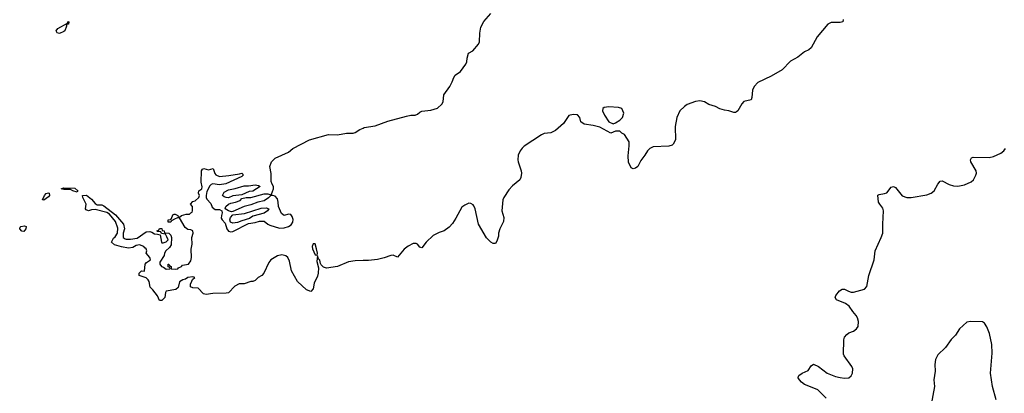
# Model space of a CAD drawing. Header units: inches. Extents: x 1449094 to 1618372, y 389908 to 534307.
# Tile 344 of 494: x 1526912 to 1535767, y 494650 to 498010. Entities that reach past the tile are written whole.
import ezdxf

# ---------------------------------------------------------------- set-up
doc = ezdxf.new("R2010")
doc.units = ezdxf.units.IN
doc.header["$MEASUREMENT"] = 0
doc.layers.add('B5429', color=7, linetype='Continuous')
doc.layers.add('B5439', color=7, linetype='Continuous')

msp = doc.modelspace()

# ---------------------------------------------------------------- linework, layer by layer
at = {"layer": 'B5429', "color": 5, "elevation": 580}
for points in [[(1527270, 497886), (1527248.7, 497890), (1527239, 497910), (1527254, 497930), (1527342, 497978), (1527350, 497994), (1527354, 497990), (1527352, 497970), (1527332.7, 497967.3), (1527332.7, 497952.7), (1527318, 497910), (1527310, 497902)], [(1528790, 496409), (1528770, 496409.3), (1528750, 496416), (1528736, 496430), (1528750, 496458.8), (1528790, 496478.8), (1528851.3, 496491.3), (1528930, 496516), (1528970, 496516), (1529030, 496524.7), (1529059.6, 496519.6), (1529074, 496510), (1529010, 496468.7), (1528976, 496464), (1528910, 496435.3), (1528830, 496425.2)], [(1527130, 496386.6), (1527118, 496390), (1527135.1, 496430), (1527150, 496447.3), (1527170, 496454), (1527178, 496450), (1527180.5, 496430), (1527170, 496416)], [(1527430, 496458), (1527388.7, 496470), (1527370, 496484), (1527310, 496482), (1527286, 496490), (1527310, 496498), (1527406.6, 496493.4), (1527434, 496470)], [(1528830, 496179.3), (1528808.7, 496190), (1528802.7, 496210), (1528809.3, 496230), (1528830, 496254), (1528933.6, 496266.4), (1529084.7, 496315.3), (1529130, 496318), (1529152, 496310), (1529142, 496290), (1529110, 496269), (1529010, 496244), (1528978, 496222), (1528910, 496202), (1528870, 496185.2)], [(1526950, 496105.4), (1526930, 496108.2), (1526912, 496130), (1526915.5, 496144.5), (1526922, 496150), (1526955.3, 496155.3), (1526970, 496151), (1526968.4, 496130)], [(1529570, 495994), (1529550, 495994), (1529543.1, 495970), (1529544.2, 495950), (1529570, 495894.8), (1529587.3, 495892.7), (1529589.1, 495910.9), (1529581.3, 495950)]]:
    msp.add_lwpolyline(points, close=True, dxfattribs=at)
msp.add_lwpolyline([(1530000, 495843.1), (1529930, 495840.9), (1529869.2, 495830.8), (1529770, 495790.9), (1529670, 495776), (1529645, 495785), (1529623.8, 495803.8), (1529616.3, 495816.3), (1529610, 495848), (1529599, 495859), (1529590, 495886), (1529584.7, 495835.3), (1529599, 495779), (1529596.9, 495730), (1529590, 495704), (1529560.9, 495639.1), (1529550, 495588), (1529530, 495564), (1529490, 495579), (1529410, 495655.1), (1529355.6, 495750), (1529337.8, 495837.8), (1529324, 495870), (1529305.9, 495885.9), (1529270, 495894.8), (1529230, 495885.7), (1529171.2, 495848.8), (1529152.8, 495827.2), (1529107.3, 495730), (1529090, 495709.3), (1529058, 495690), (1529030, 495664), (1529010, 495654), (1528990, 495654), (1528930, 495635.3), (1528885.8, 495634.2), (1528846.4, 495613.6), (1528790, 495553.2), (1528769, 495549), (1528648, 495548), (1528590, 495537.2), (1528565.6, 495545.6), (1528516.4, 495596.4), (1528470, 495598), (1528448, 495608), (1528448, 495630), (1528460.4, 495659.6), (1528467.3, 495672.7), (1528486, 495690), (1528470, 495698), (1528424.7, 495690), (1528403, 495677), (1528378, 495670), (1528350, 495652.3), (1528338, 495602), (1528316.8, 495583.2), (1528230.7, 495569.3), (1528223.8, 495556.2), (1528218.7, 495510), (1528190, 495483.7), (1528170, 495484), (1528150, 495526.6), (1528110, 495579.3), (1528084.1, 495604.1), (1528075.5, 495655.5), (1528068.7, 495670), (1528049.1, 495689.1), (1527986, 495710), (1527988, 495730), (1528008, 495750), (1528033.2, 495746.8), (1528041.2, 495810), (1528053.8, 495826.2), (1528088.7, 495850), (1528082, 495870), (1528049, 495910), (1528054, 495930), (1528048.7, 495950), (1528037, 495957), (1528029.3, 495970), (1527990, 495986), (1527960.9, 495979.1), (1527930, 495960.5), (1527890, 495956.4), (1527826.2, 495966.2), (1527764, 495984), (1527738, 496010), (1527754.6, 496045.4), (1527770, 496058), (1527792.7, 496090), (1527793.4, 496133.4), (1527773.6, 496193.6), (1527721.2, 496261.2), (1527695.5, 496275.5), (1527590, 496302.4), (1527559.1, 496300.9), (1527530, 496289.5), (1527510, 496299), (1527502.7, 496310), (1527509.3, 496350), (1527480.9, 496410), (1527478, 496430), (1527511.6, 496431.6), (1527557.1, 496397.1), (1527590, 496357.1), (1527610, 496344.9), (1527650, 496344.9), (1527670, 496336.3), (1527773.8, 496253.8), (1527845.5, 496170), (1527854, 496130), (1527844, 496090), (1527842.5, 496062.5), (1527844, 496050), (1527860.3, 496040.3), (1527870, 496036.4), (1527910, 496036.3), (1527970, 496046), (1528050, 496102), (1528083.6, 496103.6), (1528099.6, 496099.6), (1528123.6, 496083.6), (1528150, 496082), (1528174, 496074), (1528186, 496010), (1528190, 496002), (1528203.6, 496003.6), (1528230, 496012), (1528248, 496030), (1528236.4, 496056.4), (1528222, 496082), (1528186, 496086), (1528182, 496102), (1528150, 496106), (1528146, 496110), (1528162, 496118), (1528170, 496132), (1528190, 496132), (1528194, 496114), (1528212, 496110), (1528214, 496094), (1528252, 496090), (1528270, 496072), (1528278, 496050), (1528273.7, 495986.3), (1528259.9, 495960.1), (1528227.5, 495932.5), (1528214.8, 495910), (1528210.6, 495889.4), (1528171, 495830), (1528171, 495810), (1528186.8, 495790), (1528204.5, 495784.5), (1528230, 495767.3), (1528266, 495770), (1528262, 495782), (1528248, 495788), (1528248.7, 495811.3), (1528254, 495810), (1528258, 495798), (1528274, 495790), (1528274, 495770), (1528310, 495764.9), (1528334, 495770), (1528341.5, 495778.5), (1528368, 495790), (1528376.4, 495803.6), (1528430, 495811.3), (1528450, 495842), (1528457, 495870), (1528455.1, 495944.9), (1528462.7, 495990), (1528461.2, 496050), (1528472.3, 496090), (1528468.7, 496110), (1528450, 496119.3), (1528423.7, 496123.7), (1528400.7, 496140.7), (1528350, 496228), (1528330, 496228), (1528303.6, 496216.4), (1528278, 496202), (1528270, 496189), (1528248, 496190), (1528248, 496210), (1528270, 496214), (1528278, 496222), (1528290, 496254), (1528300.4, 496259.6), (1528310, 496262), (1528334, 496250), (1528338, 496238), (1528350, 496234), (1528366, 496250), (1528410, 496261), (1528438, 496262), (1528450, 496274), (1528462, 496278), (1528466, 496290), (1528466, 496330), (1528448, 496352), (1528470, 496374), (1528490, 496382), (1528522, 496410), (1528528.7, 496430), (1528519, 496450), (1528522, 496470), (1528548.7, 496490), (1528552.5, 496507.5), (1528543.7, 496550), (1528547.6, 496650), (1528555.5, 496664.5), (1528569.4, 496670.6), (1528610, 496658), (1528652, 496670), (1528667.1, 496627.1), (1528675.9, 496615.9), (1528710, 496600.5), (1528792.9, 496607.1), (1528890, 496622), (1528910, 496630.8), (1528919.6, 496619.6), (1528922, 496610), (1528910, 496598), (1528767.1, 496532.9), (1528710, 496524.5), (1528650, 496533.2), (1528633, 496527), (1528623.1, 496516.9), (1528594.7, 496465.3), (1528588.2, 496430), (1528590.3, 496410), (1528595.9, 496395.9), (1528630, 496356.3), (1528642.4, 496322.4), (1528670, 496303.1), (1528710, 496303), (1528730.9, 496290.9), (1528733.7, 496273.7), (1528726.4, 496250), (1528725.5, 496225.5), (1528733.4, 496210), (1528760.5, 496180.5), (1528775.5, 496130), (1528790, 496107.7), (1528810, 496100.5), (1528830, 496106), (1528970, 496178), (1529030, 496186), (1529070, 496199.1), (1529110, 496198.8), (1529144.7, 496170), (1529162, 496162), (1529250, 496135.3), (1529290, 496136.5), (1529330, 496149.1), (1529354.6, 496165.4), (1529369.8, 496190), (1529371.8, 496211.8), (1529361.1, 496241.1), (1529350, 496257.2), (1529330, 496259.3), (1529290, 496249.5), (1529267, 496267), (1529239, 496330), (1529237.2, 496370), (1529230, 496398), (1529210, 496422), (1529190, 496428.7), (1529170, 496428), (1529150, 496408), (1529110, 496382), (1529054, 496370), (1528990, 496344), (1528930, 496329), (1528830, 496286), (1528816.9, 496283.1), (1528790, 496289.3), (1528759, 496310), (1528765.2, 496330), (1528790, 496351), (1528810, 496360.7), (1528852.1, 496367.9), (1528895.1, 496384.9), (1528910, 496402), (1528950, 496412), (1528990, 496411.3), (1529110, 496444.7), (1529143.6, 496443.6), (1529170, 496434), (1529178, 496442), (1529194, 496490), (1529194, 496510), (1529182, 496530), (1529174.6, 496554.6), (1529173.6, 496626.4), (1529162, 496690), (1529175.3, 496730), (1529210, 496764.7), (1529330, 496818), (1529370, 496851), (1529518, 496930), (1529690, 496976), (1529770, 496974.8), (1529850, 496987.7), (1529911.9, 496988.1), (1529930, 496994.8), (1529970, 497022.8), (1530000, 497034.8)], dxfattribs=at)
at = {"layer": 'B5439', "color": 5, "elevation": 580}
for points in [[(1530000, 497034.8), (1530010, 497038.8), (1530110, 497056), (1530223.2, 497096.8), (1530390, 497142.8), (1530429.5, 497150.5), (1530470, 497150.7), (1530490, 497158.8), (1530510, 497178.8), (1530530, 497187.3), (1530610, 497196.3), (1530670, 497214), (1530710, 497251.3), (1530719.3, 497270), (1530725.6, 497334.4), (1530782, 497410), (1530802, 497450), (1530815.3, 497490), (1530829.3, 497510.7), (1530876.5, 497543.5), (1530924, 497610), (1530933.2, 497630), (1530936.4, 497663.6), (1530948.7, 497710), (1530988, 497730), (1531038, 497790), (1531048.7, 497811.3), (1531049.4, 497889.4), (1531058.9, 497941.1), (1531087.2, 497992.8), (1531150, 498066)], [(1534318, 498010), (1534314, 497990), (1534290, 497985.1), (1534210, 497985.1), (1534178.8, 497970), (1534084.1, 497855.9), (1534030, 497758), (1534010, 497738), (1533970, 497722), (1533910, 497674), (1533843.4, 497636.6), (1533770, 497559), (1533670, 497501.2), (1533550, 497446), (1533519.1, 497410), (1533504.1, 497375.9), (1533497.3, 497310), (1533491, 497290), (1533425.8, 497274.2), (1533406.2, 497253.8), (1533370, 497188.7), (1533359.8, 497180.2), (1533350, 497174), (1533334.6, 497174.6), (1533289.3, 497189.3), (1533250, 497196), (1533210, 497209.4), (1533169.6, 497229.6), (1533110, 497247), (1533069.6, 497269.7), (1533030, 497279.5), (1532990, 497274.5), (1532914.2, 497245.8), (1532890.8, 497230), (1532850.5, 497189.5), (1532822.8, 497130), (1532806, 497050), (1532810.7, 496930), (1532790.6, 496889.4), (1532779.1, 496880.9), (1532750, 496872.7), (1532610, 496865.2), (1532578, 496850), (1532558.8, 496830), (1532534.8, 496790), (1532497.5, 496742.5), (1532470, 496689), (1532450, 496674), (1532430, 496668.7), (1532410, 496678), (1532387.6, 496727.6), (1532383.9, 496783.9), (1532394, 496874), (1532392.7, 496910), (1532350, 496978), (1532328.9, 496988.9), (1532310, 497008), (1532270, 497008), (1532230, 496988.7), (1532130, 497042.7), (1532070, 497059.3), (1531989.4, 497069.4), (1531959, 497090), (1531949, 497130), (1531930, 497152.7), (1531890, 497158), (1531850, 497149.2), (1531803.4, 497076.6), (1531730, 497012.7), (1531690, 496992.7), (1531630, 496985.2), (1531605.2, 496974.8), (1531450, 496872), (1531430, 496854.5), (1531412.7, 496830), (1531396.4, 496790), (1531392.7, 496750), (1531394.9, 496730), (1531421.6, 496650), (1531423.8, 496630), (1531418.4, 496590), (1531410.3, 496569.7), (1531344.8, 496515.2), (1531310, 496479.3), (1531266.4, 496410), (1531258.4, 496390), (1531247.3, 496290), (1531266, 496230), (1531264.7, 496195.3), (1531230.7, 496129.3), (1531218.8, 496090), (1531216.8, 496063.2), (1531202, 496018), (1531190, 495998), (1531170, 495998), (1531150, 496008), (1531110, 496048.7), (1531039.5, 496170), (1531007.6, 496307.6), (1530995.3, 496335.3), (1530990, 496344), (1530970, 496357.2), (1530950, 496359), (1530916.8, 496343.2), (1530890, 496324), (1530835.4, 496224.6), (1530803.6, 496176.4), (1530775.3, 496144.7), (1530730, 496110.8), (1530683.6, 496096.4), (1530630.3, 496070), (1530568.7, 496010), (1530530, 495957.2), (1530510, 495965.2), (1530489.8, 495989.8), (1530477.6, 495997.6), (1530450, 495996.8), (1530406.2, 495973.8), (1530370, 495947.1), (1530310, 495874.5), (1530270, 495893.1), (1530250, 495889.8), (1530190, 495867), (1530130, 495853.7), (1530050, 495844.7), (1530000, 495843.1)], [(1534165.6, 494605.6), (1534090, 494679.6), (1534070, 494691.5), (1533969.2, 494730), (1533942.7, 494750), (1533926, 494770), (1533913.2, 494790), (1533916.5, 494803.5), (1533919, 494810), (1533949, 494830), (1534004.1, 494855.9), (1534030, 494898), (1534050, 494910.8), (1534094.8, 494890), (1534174.8, 494830), (1534250, 494802), (1534291.7, 494791.7), (1534330, 494784.6), (1534370, 494788.8), (1534390, 494808), (1534402, 494830), (1534404, 494870), (1534395.4, 494890), (1534326.3, 494986.3), (1534321.3, 495001.3), (1534323, 495130), (1534330, 495154), (1534350, 495178), (1534370, 495192.4), (1534410, 495208.5), (1534437.4, 495230), (1534452, 495250), (1534456.8, 495296.8), (1534446.6, 495330), (1534434.3, 495350), (1534404.5, 495384.5), (1534372.3, 495432.3), (1534338, 495458), (1534259, 495490), (1534245.2, 495510), (1534253.2, 495530), (1534285.2, 495570), (1534310, 495586.8), (1534330, 495587.3), (1534367, 495567), (1534390, 495560.4), (1534410, 495560.4), (1534510, 495586), (1534529.6, 495610.3), (1534549.7, 495710), (1534597.2, 495850), (1534604.7, 495930), (1534661.1, 496050), (1534674.7, 496090), (1534674, 496170), (1534681.6, 496290), (1534674, 496314), (1534646.6, 496350), (1534637, 496370), (1534629.5, 496430.5), (1534641.6, 496438.4), (1534690, 496445.5), (1534710, 496453.4), (1534750, 496502.8), (1534770, 496511), (1534790, 496500.7), (1534850, 496425.5), (1534890, 496410.4), (1534930, 496410.4), (1535070, 496436), (1535110, 496448.8), (1535135.1, 496470), (1535170, 496530.7), (1535190, 496556.3), (1535210, 496559.1), (1535270, 496528.4), (1535310, 496515.8), (1535350, 496512), (1535410, 496525.7), (1535470, 496552.4), (1535489.7, 496570.3), (1535512, 496610), (1535517, 496630), (1535513.6, 496650), (1535467.3, 496730), (1535463.7, 496750), (1535472.3, 496767.7), (1535487.6, 496772.4), (1535630, 496770.3), (1535670, 496779.5), (1535737.2, 496810), (1535763.7, 496830), (1535778.4, 496850)], [(1535695.4, 494590), (1535662.5, 494710), (1535642.9, 494830), (1535658.7, 495010), (1535654.8, 495090), (1535633.3, 495186.7), (1535610, 495247.6), (1535590, 495280.5), (1535571.6, 495291.6), (1535463.4, 495296.6), (1535431.3, 495288.7), (1535364.9, 495230), (1535327.2, 495172.8), (1535290, 495134.8), (1535237.1, 495062.9), (1535170, 494995.1), (1535150, 494954), (1535143.2, 494910), (1535145.7, 494850), (1535134, 494770), (1535140.3, 494710), (1535108.9, 494550)]]:
    msp.add_lwpolyline(points, dxfattribs=at)
msp.add_lwpolyline([(1532210, 497225.1), (1532170, 497219.3), (1532156, 497210), (1532154.8, 497190), (1532170.8, 497150), (1532210, 497092), (1532250, 497074), (1532270, 497082), (1532310, 497104.7), (1532333.2, 497130), (1532344, 497170), (1532328.7, 497210), (1532298.7, 497218.7)], close=True, dxfattribs=at)

doc.saveas('drawing.dxf')
